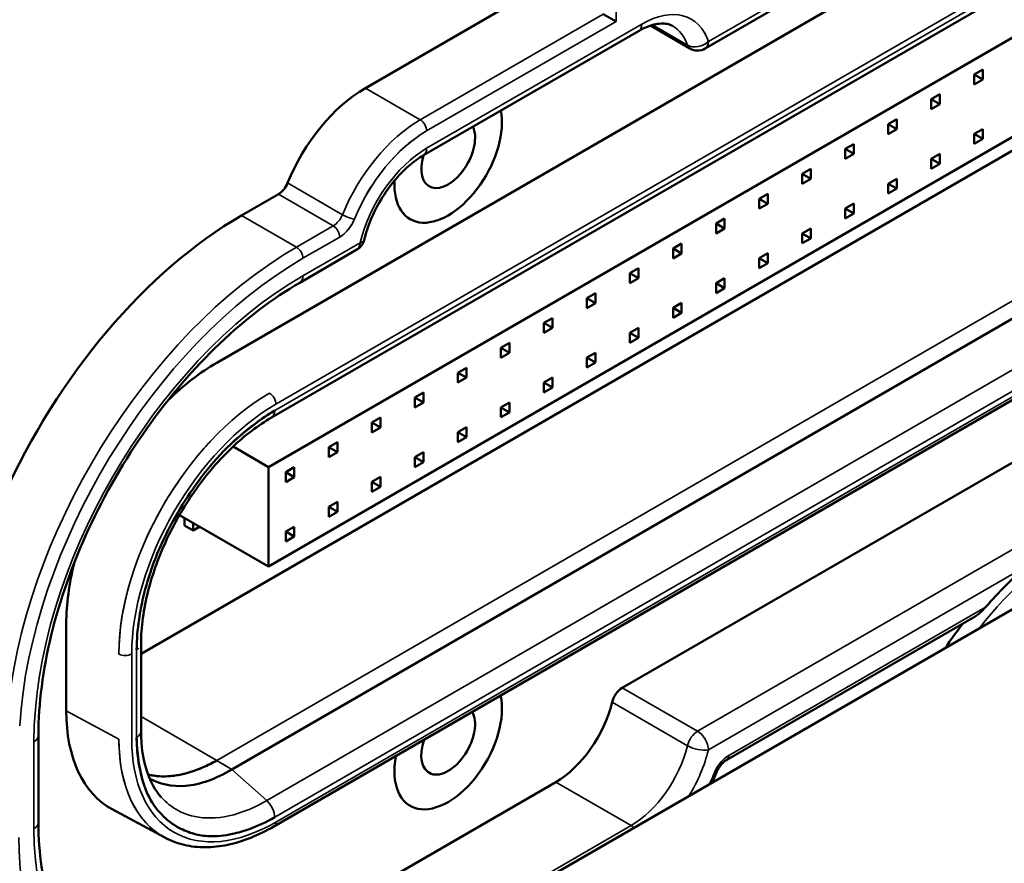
# Model space of a CAD drawing. Header units: millimetres. Extents: x 0 to 14369, y -869 to 2970.
# Tile 553 of 656: x 3769 to 3801, y 1344 to 1372. Entities that reach past the tile are written whole.
import ezdxf

# ---------------------------------------------------------------- set-up
doc = ezdxf.new("R2010")
doc.units = ezdxf.units.MM
doc.header["$LTSCALE"] = 10
doc.layers.add('Sichtbar (ISO)', color=7, linetype='Continuous', lineweight=50)
doc.layers.add('Sichtbar schmal (ISO)', color=7, linetype='Continuous', lineweight=35)

msp = doc.modelspace()

# ---------------------------------------------------------------- linework, layer by layer
at = {"layer": 'Sichtbar (ISO)'}
for p, q in [((3822.671, 1388.339), (3775.027, 1360.831)), ((3775.027, 1360.831), (3822.671, 1388.339)), ((3776.824, 1359.031), (3827.4, 1388.231)), ((3776.824, 1359.031), (3827.4, 1388.231)), ((3821.98, 1383.53), (3776.725, 1357.402)), ((3849.568, 1380.679), (3769.867, 1334.664)), ((3776.725, 1354.136), (3821.98, 1380.264)), ((3821.308, 1379.427), (3772.536, 1351.269)), ((3772.536, 1351.269), (3821.308, 1379.427)), ((3775.515, 1347.467), (3826.089, 1376.666)), ((3826.089, 1376.666), (3775.515, 1347.467)), ((3827.404, 1374.755), (3776.904, 1345.599)), ((3827.404, 1374.755), (3776.904, 1345.599)), ((3791.076, 1371.153), (3796.06, 1374.03)), ((3791.076, 1371.153), (3796.06, 1374.03)), ((3779.907, 1369.854), (3785.917, 1373.324)), ((3785.917, 1373.324), (3779.907, 1369.854)), ((3788.145, 1372.038), (3787.72, 1372.283)), ((3787.72, 1372.283), (3788.145, 1372.038)), ((3781.818, 1367.645), (3788.889, 1371.727)), ((3781.818, 1367.645), (3788.889, 1371.727)), ((3790.576, 1371.153), (3789.275, 1371.904)), ((3790.576, 1371.153), (3789.275, 1371.904)), ((3800.201, 1370.464), (3799.918, 1370.301)), ((3800.201, 1370.138), (3800.201, 1370.464)), ((3799.918, 1370.301), (3799.918, 1369.974)), ((3800.201, 1370.138), (3799.918, 1370.301)), ((3799.918, 1369.974), (3800.201, 1370.138)), ((3798.786, 1369.648), (3798.504, 1369.485)), ((3798.504, 1369.485), (3798.504, 1369.158)), ((3798.786, 1369.321), (3798.504, 1369.485)), ((3798.786, 1369.321), (3798.786, 1369.648)), ((3798.504, 1369.158), (3798.786, 1369.321)), ((3797.372, 1368.831), (3797.089, 1368.668)), ((3797.372, 1368.505), (3797.372, 1368.831)), ((3797.089, 1368.668), (3797.089, 1368.341)), ((3797.372, 1368.505), (3797.089, 1368.668)), ((3797.089, 1368.341), (3797.372, 1368.505)), ((3800.201, 1368.508), (3799.918, 1368.345)), ((3800.201, 1368.182), (3800.201, 1368.508)), ((3799.918, 1368.345), (3799.918, 1368.019)), ((3800.201, 1368.182), (3799.918, 1368.345)), ((3799.918, 1368.019), (3800.201, 1368.182)), ((3795.958, 1368.015), (3795.675, 1367.852)), ((3795.675, 1367.852), (3795.675, 1367.525)), ((3795.958, 1367.688), (3795.675, 1367.852)), ((3795.958, 1367.688), (3795.958, 1368.015)), ((3795.675, 1367.525), (3795.958, 1367.688)), ((3798.786, 1367.692), (3798.504, 1367.529)), ((3798.504, 1367.529), (3798.504, 1367.202)), ((3798.786, 1367.365), (3798.504, 1367.529)), ((3798.786, 1367.365), (3798.786, 1367.692)), ((3794.544, 1367.198), (3794.261, 1367.035)), ((3794.544, 1366.872), (3794.544, 1367.198)), ((3798.504, 1367.202), (3798.786, 1367.365)), ((3794.261, 1367.035), (3794.261, 1366.708)), ((3794.544, 1366.872), (3794.261, 1367.035)), ((3794.261, 1366.708), (3794.544, 1366.872)), ((3797.372, 1366.875), (3797.089, 1366.712)), ((3797.372, 1366.549), (3797.372, 1366.875)), ((3797.089, 1366.712), (3797.089, 1366.386)), ((3797.372, 1366.549), (3797.089, 1366.712)), ((3797.089, 1366.386), (3797.372, 1366.549)), ((3775.841, 1365.669), (3777.051, 1366.368)), ((3777.051, 1366.368), (3775.841, 1365.669)), ((3793.13, 1366.382), (3792.847, 1366.219)), ((3792.847, 1366.219), (3792.847, 1365.892)), ((3793.13, 1366.055), (3792.847, 1366.219)), ((3793.13, 1366.055), (3793.13, 1366.382)), ((3792.847, 1365.892), (3793.13, 1366.055)), ((3795.958, 1366.059), (3795.675, 1365.896)), ((3795.675, 1365.896), (3795.675, 1365.569)), ((3795.958, 1365.732), (3795.675, 1365.896)), ((3795.958, 1365.732), (3795.958, 1366.059)), ((3791.715, 1365.565), (3791.433, 1365.402)), ((3791.715, 1365.239), (3791.715, 1365.565)), ((3795.675, 1365.569), (3795.958, 1365.732)), ((3791.433, 1365.402), (3791.433, 1365.075)), ((3791.715, 1365.239), (3791.433, 1365.402)), ((3791.433, 1365.075), (3791.715, 1365.239)), ((3794.544, 1365.242), (3794.261, 1365.079)), ((3794.544, 1364.916), (3794.544, 1365.242)), ((3794.261, 1365.079), (3794.261, 1364.753)), ((3794.544, 1364.916), (3794.261, 1365.079)), ((3794.261, 1364.753), (3794.544, 1364.916)), ((3777.753, 1363.46), (3779.632, 1364.545)), ((3777.753, 1363.46), (3779.632, 1364.545)), ((3790.301, 1364.749), (3790.018, 1364.586)), ((3790.018, 1364.586), (3790.018, 1364.259)), ((3790.301, 1364.422), (3790.018, 1364.586)), ((3790.301, 1364.422), (3790.301, 1364.749)), ((3790.018, 1364.259), (3790.301, 1364.422)), ((3793.13, 1364.426), (3792.847, 1364.263)), ((3792.847, 1364.263), (3792.847, 1363.936)), ((3793.13, 1364.099), (3792.847, 1364.263)), ((3793.13, 1364.099), (3793.13, 1364.426)), ((3788.351, 1350.153), (3812.537, 1364.116)), ((3812.537, 1364.116), (3788.351, 1350.153)), ((3788.887, 1363.932), (3788.604, 1363.769)), ((3788.887, 1363.606), (3788.887, 1363.932)), ((3792.847, 1363.936), (3793.13, 1364.099)), ((3788.604, 1363.769), (3788.604, 1363.442)), ((3788.887, 1363.606), (3788.604, 1363.769)), ((3788.604, 1363.442), (3788.887, 1363.606)), ((3791.715, 1363.609), (3791.433, 1363.446)), ((3791.715, 1363.283), (3791.715, 1363.609)), ((3791.433, 1363.446), (3791.433, 1363.12)), ((3791.715, 1363.283), (3791.433, 1363.446)), ((3791.433, 1363.12), (3791.715, 1363.283)), ((3787.473, 1363.116), (3787.19, 1362.953)), ((3787.19, 1362.953), (3787.19, 1362.626)), ((3787.473, 1362.789), (3787.19, 1362.953)), ((3787.473, 1362.789), (3787.473, 1363.116)), ((3787.19, 1362.626), (3787.473, 1362.789)), ((3790.301, 1362.793), (3790.018, 1362.63)), ((3790.018, 1362.63), (3790.018, 1362.303)), ((3790.301, 1362.466), (3790.018, 1362.63)), ((3790.301, 1362.466), (3790.301, 1362.793)), ((3786.059, 1362.299), (3785.776, 1362.136)), ((3786.059, 1361.973), (3786.059, 1362.299)), ((3790.018, 1362.303), (3790.301, 1362.466)), ((3785.776, 1362.136), (3785.776, 1361.809)), ((3786.059, 1361.973), (3785.776, 1362.136)), ((3785.776, 1361.809), (3786.059, 1361.973)), ((3788.887, 1361.977), (3788.604, 1361.813)), ((3788.887, 1361.65), (3788.887, 1361.977)), ((3788.604, 1361.813), (3788.604, 1361.487)), ((3788.887, 1361.65), (3788.604, 1361.813)), ((3788.604, 1361.487), (3788.887, 1361.65)), ((3784.644, 1361.483), (3784.361, 1361.32)), ((3784.361, 1361.32), (3784.644, 1361.483)), ((3784.361, 1361.32), (3784.361, 1360.993)), ((3784.644, 1361.156), (3784.361, 1361.32)), ((3784.644, 1361.156), (3784.361, 1361.32)), ((3784.361, 1360.993), (3784.361, 1361.32)), ((3784.644, 1361.156), (3784.644, 1361.483)), ((3784.644, 1361.483), (3784.644, 1361.156)), ((3784.361, 1360.993), (3784.644, 1361.156)), ((3784.644, 1361.156), (3784.361, 1360.993)), ((3787.473, 1361.16), (3787.19, 1360.997)), ((3787.19, 1360.997), (3787.19, 1360.67)), ((3787.473, 1360.833), (3787.19, 1360.997)), ((3787.473, 1360.833), (3787.473, 1361.16)), ((3783.23, 1360.666), (3782.947, 1360.503)), ((3783.23, 1360.34), (3783.23, 1360.666)), ((3787.19, 1360.67), (3787.473, 1360.833)), ((3782.947, 1360.503), (3782.947, 1360.176)), ((3783.23, 1360.34), (3782.947, 1360.503)), ((3782.947, 1360.176), (3783.23, 1360.34)), ((3786.059, 1360.344), (3785.776, 1360.18)), ((3786.059, 1360.017), (3786.059, 1360.344)), ((3785.776, 1360.18), (3785.776, 1359.854)), ((3786.059, 1360.017), (3785.776, 1360.18)), ((3785.776, 1359.854), (3786.059, 1360.017)), ((3781.533, 1359.687), (3781.816, 1359.85)), ((3781.533, 1359.36), (3781.533, 1359.687)), ((3781.533, 1359.687), (3781.816, 1359.523)), ((3781.816, 1359.85), (3781.816, 1359.523)), ((3781.816, 1359.523), (3781.533, 1359.36)), ((3784.644, 1359.527), (3784.361, 1359.364)), ((3784.361, 1359.364), (3784.644, 1359.527)), ((3784.361, 1359.364), (3784.361, 1359.037)), ((3784.644, 1359.2), (3784.361, 1359.364)), ((3784.644, 1359.2), (3784.361, 1359.364)), ((3784.361, 1359.037), (3784.361, 1359.364)), ((3784.644, 1359.2), (3784.644, 1359.527)), ((3784.644, 1359.527), (3784.644, 1359.2)), ((3780.402, 1359.033), (3780.119, 1358.87)), ((3780.402, 1358.707), (3780.402, 1359.033)), ((3784.361, 1359.037), (3784.644, 1359.2)), ((3784.644, 1359.2), (3784.361, 1359.037)), ((3780.119, 1358.87), (3780.119, 1358.543)), ((3780.402, 1358.707), (3780.119, 1358.87)), ((3780.119, 1358.543), (3780.402, 1358.707)), ((3783.23, 1358.711), (3782.947, 1358.547)), ((3783.23, 1358.384), (3783.23, 1358.711)), ((3774.972, 1358.414), (3774.972, 1358.414)), ((3782.947, 1358.547), (3782.947, 1358.221)), ((3783.23, 1358.384), (3782.947, 1358.547)), ((3782.947, 1358.221), (3783.23, 1358.384)), ((3776.725, 1357.402), (3775.559, 1358.075)), ((3778.705, 1358.054), (3778.987, 1358.217)), ((3778.705, 1357.727), (3778.705, 1358.054)), ((3778.705, 1358.054), (3778.987, 1357.89)), ((3778.987, 1358.217), (3778.987, 1357.89)), ((3778.987, 1357.89), (3778.705, 1357.727)), ((3781.533, 1357.731), (3781.816, 1357.894)), ((3781.533, 1357.404), (3781.533, 1357.731)), ((3781.533, 1357.731), (3781.816, 1357.567)), ((3781.816, 1357.894), (3781.816, 1357.567)), ((3776.725, 1357.402), (3776.725, 1354.136)), ((3777.573, 1357.4), (3777.29, 1357.237)), ((3777.573, 1357.074), (3777.573, 1357.4)), ((3781.816, 1357.567), (3781.533, 1357.404)), ((3777.29, 1357.237), (3777.29, 1356.91)), ((3777.573, 1357.074), (3777.29, 1357.237)), ((3777.29, 1356.91), (3777.573, 1357.074)), ((3780.402, 1357.078), (3780.119, 1356.914)), ((3780.402, 1356.751), (3780.402, 1357.078)), ((3773.684, 1356.819), (3773.684, 1356.819)), ((3780.119, 1356.914), (3780.119, 1356.588)), ((3780.402, 1356.751), (3780.119, 1356.914)), ((3780.119, 1356.588), (3780.402, 1356.751)), ((3778.705, 1356.098), (3778.987, 1356.261)), ((3778.987, 1356.261), (3778.987, 1355.934)), ((3776.725, 1354.136), (3773.799, 1355.826)), ((3778.705, 1355.771), (3778.705, 1356.098)), ((3778.705, 1356.098), (3778.987, 1355.934)), ((3778.987, 1355.934), (3778.705, 1355.771)), ((3773.967, 1355.483), (3773.967, 1355.728)), ((3773.967, 1355.483), (3774.25, 1355.32)), ((3774.25, 1355.32), (3774.25, 1355.565)), ((3774.462, 1355.443), (3774.25, 1355.32)), ((3777.573, 1355.445), (3777.29, 1355.281)), ((3777.29, 1355.281), (3777.29, 1354.955)), ((3777.573, 1355.118), (3777.29, 1355.281)), ((3777.573, 1355.118), (3777.573, 1355.445)), ((3777.29, 1354.955), (3777.573, 1355.118)), ((3770.078, 1352.259), (3770.078, 1349.4)), ((3770.078, 1349.4), (3770.078, 1352.259)), ((3799.945, 1352.499), (3791.787, 1347.789)), ((3799.945, 1352.499), (3791.787, 1347.789)), ((3772.536, 1348.724), (3772.536, 1351.599)), ((3772.536, 1348.724), (3772.536, 1351.599)), ((3769.164, 1345.726), (3769.164, 1348.584)), ((3769.164, 1345.726), (3769.164, 1348.584)), ((3772.317, 1347.473), (3772.317, 1347.473)), ((3772.317, 1347.473), (3772.317, 1347.473)), ((3786.165, 1347.053), (3779.094, 1342.971)), ((3779.094, 1342.971), (3786.165, 1347.053)), ((3771.589, 1346.161), (3773.321, 1345.23)), ((3771.589, 1346.161), (3773.321, 1345.23)), ((3772.549, 1345.891), (3772.549, 1345.891)), ((3772.549, 1345.891), (3772.549, 1345.891))]:
    msp.add_line(p, q, dxfattribs=at)
for centre, start, end in [((3790.826, 1371.586), 240, 300), ((3790.826, 1371.586), 240, 300), ((3779.382, 1364.978), 300, 346.446), ((3779.382, 1364.978), 300, 346.446)]:
    msp.add_arc(centre, 0.5, start, end, dxfattribs=at)
for centre, major_axis, ratio, start_param, end_param in [((3779.907, 1366.384), (2.125, 3.681), 0.57735, 0.785398, 1.801933), ((3779.907, 1366.384), (-2.125, -3.681), 0.57735, 3.926991, 4.943525), ((3782.629, 1367.711), (-1.25, -2.165), 0.57735, 5.438153, 8.837837), ((3782.629, 1367.711), (-1.25, -2.165), 0.57735, 5.438153, 8.837837), ((3782.629, 1367.711), (-1.25, -2.165), 0.57735, 5.438153, 8.837837), ((3782.629, 1367.711), (-0.625, -1.083), 0.57735, 5.092466, 9.044702), ((3777.051, 1366.776), (0.25, 0.433), 0.57735, 3.926991, 4.943525), ((3777.051, 1366.776), (-0.25, -0.433), 0.57735, 0.785398, 1.801933), ((3775.841, 1354.647), (6.75, 11.691), 0.57735, 0.785398, 1.747552), ((3775.841, 1354.647), (-6.75, -11.691), 0.57735, 3.926991, 4.889145), ((3775.029, 1355.116), (3.5, 6.062), 0.577526, 0.78555, 1.11734), ((3775.029, 1355.116), (-3.5, -6.062), 0.577526, 3.927143, 4.258933), ((3775.029, 1355.116), (3.5, 6.062), 0.577526, 2.024175, 2.356042), ((3775.029, 1355.116), (-3.5, -6.062), 0.577526, 5.165767, 5.497635), ((3803.135, 1347.87), (4.5, 7.794), 0.57735, 1.021649, 1.249007), ((3803.135, 1347.87), (-4.5, -7.794), 0.57735, 4.163242, 4.3906), ((3802.923, 1347.992), (-4.5, -7.794), 0.57735, 4.486899, 4.597777), ((3788.351, 1349.744), (0.25, 0.433), 0.57735, 0.785398, 2.043428), ((3788.351, 1349.744), (-0.25, -0.433), 0.57735, 3.926991, 5.18502), ((3782.629, 1348.441), (-1.25, -2.165), 0.57735, 5.26872, 8.868447), ((3782.629, 1348.441), (-1.25, -2.165), 0.57735, 5.26872, 8.868447), ((3782.629, 1348.441), (-1.25, -2.165), 0.57735, 5.26872, 8.868447), ((3786.165, 1349.299), (1.375, 2.382), 0.57735, 3.926991, 5.18502), ((3786.165, 1349.299), (-1.375, -2.382), 0.57735, 0.785398, 2.043428), ((3775.029, 1352.26), (3.501, 6.064), 0.577174, 2.356347, 3.159041), ((3775.029, 1352.26), (3.501, 6.064), 0.577174, 2.356347, 3.159041), ((3782.629, 1348.441), (-0.625, -1.083), 0.57735, 5.026382, 9.110785), ((3775.029, 1352.26), (3.501, 6.064), 0.577174, 3.404714, 3.404724), ((3775.029, 1352.26), (3.501, 6.064), 0.577174, 3.404714, 3.404724), ((3775.029, 1352.26), (3.501, 6.064), 0.577174, 3.514319, 3.514425), ((3775.029, 1352.26), (3.501, 6.064), 0.577174, 3.514319, 3.514425), ((3775.029, 1352.26), (3.501, 6.064), 0.577174, 3.699401, 3.699628), ((3775.029, 1352.26), (3.501, 6.064), 0.577174, 3.699402, 3.699629), ((3777.644, 1350.748), (-6.75, -11.691), 0.57735, 5.497787, 6.283185)]:
    msp.add_ellipse(centre, major_axis=major_axis, ratio=ratio, start_param=start_param, end_param=end_param, dxfattribs=at)
for points, knots in [([(3790.014, 1371.888), (3789.969, 1371.915), (3789.919, 1371.935), (3789.808, 1371.964), (3789.746, 1371.973), (3789.608, 1371.974), (3789.532, 1371.967), (3789.366, 1371.934), (3789.276, 1371.907), (3789.089, 1371.833), (3788.99, 1371.786), (3788.889, 1371.727)], [0.7853982, 0.7853982, 0.7853982, 0.7853982, 0.9424778, 0.9424778, 1.0995574, 1.0995574, 1.2566371, 1.2566371, 1.4137167, 1.4137167, 1.5707963, 1.5707963, 1.5707963, 1.5707963]), ([(3790.014, 1371.888), (3789.969, 1371.915), (3789.919, 1371.935), (3789.808, 1371.964), (3789.746, 1371.973), (3789.608, 1371.974), (3789.532, 1371.967), (3789.366, 1371.934), (3789.276, 1371.907), (3789.089, 1371.833), (3788.99, 1371.786), (3788.889, 1371.727)], [0.7853982, 0.7853982, 0.7853982, 0.7853982, 0.9424778, 0.9424778, 1.0995574, 1.0995574, 1.2566371, 1.2566371, 1.4137167, 1.4137167, 1.5707963, 1.5707963, 1.5707963, 1.5707963]), ([(3781.818, 1367.645), (3781.657, 1367.552), (3781.49, 1367.432), (3781.161, 1367.144), (3780.999, 1366.976), (3780.693, 1366.606), (3780.55, 1366.403), (3780.294, 1365.978), (3780.182, 1365.755), (3779.995, 1365.306), (3779.921, 1365.08), (3779.868, 1364.861)], [1.570796, 1.570796, 1.570796, 1.570796, 1.822402, 1.822402, 2.074008, 2.074008, 2.325614, 2.325614, 2.57722, 2.57722, 2.828826, 2.828826, 2.828826, 2.828826]), ([(3781.818, 1367.645), (3781.657, 1367.552), (3781.49, 1367.432), (3781.161, 1367.144), (3780.999, 1366.976), (3780.693, 1366.606), (3780.55, 1366.403), (3780.294, 1365.978), (3780.182, 1365.755), (3779.995, 1365.306), (3779.921, 1365.08), (3779.868, 1364.861)], [1.570796, 1.570796, 1.570796, 1.570796, 1.822402, 1.822402, 2.074008, 2.074008, 2.325614, 2.325614, 2.57722, 2.57722, 2.828826, 2.828826, 2.828826, 2.828826]), ([(3777.753, 1363.46), (3776.87, 1362.951), (3775.978, 1362.275), (3774.271, 1360.652), (3773.457, 1359.704), (3771.994, 1357.636), (3771.345, 1356.515), (3770.281, 1354.213), (3769.865, 1353.034), (3769.307, 1350.739), (3769.165, 1349.624), (3769.164, 1348.595), (3769.164, 1348.589), (3769.164, 1348.584)], [1.570796, 1.570796, 1.570796, 1.570796, 1.883729, 1.883729, 2.197675, 2.197675, 2.511834, 2.511834, 2.825993, 2.825993, 3.13995, 3.13995, 3.141593, 3.141593, 3.141593, 3.141593]), ([(3777.753, 1363.46), (3776.87, 1362.951), (3775.978, 1362.275), (3774.271, 1360.652), (3773.457, 1359.704), (3771.994, 1357.636), (3771.345, 1356.515), (3770.281, 1354.213), (3769.865, 1353.034), (3769.307, 1350.739), (3769.165, 1349.624), (3769.164, 1348.595), (3769.164, 1348.589), (3769.164, 1348.584)], [1.570796, 1.570796, 1.570796, 1.570796, 1.883729, 1.883729, 2.197675, 2.197675, 2.511834, 2.511834, 2.825993, 2.825993, 3.13995, 3.13995, 3.141593, 3.141593, 3.141593, 3.141593]), ([(3772.39, 1351.399), (3772.392, 1351.73), (3772.42, 1352.067), (3772.47, 1352.407), (3772.506, 1352.647), (3772.552, 1352.888), (3772.609, 1353.131), (3772.69, 1353.479), (3772.793, 1353.829), (3772.925, 1354.189), (3773.015, 1354.436), (3773.119, 1354.687), (3773.239, 1354.944), (3773.365, 1355.215), (3773.509, 1355.493), (3773.663, 1355.766), (3773.87, 1356.131), (3774.097, 1356.485), (3774.321, 1356.803), (3774.38, 1356.887), (3774.44, 1356.968), (3774.499, 1357.047), (3774.779, 1357.418), (3775.06, 1357.737), (3775.358, 1358.032), (3775.415, 1358.088), (3775.473, 1358.144), (3775.531, 1358.198), (3775.77, 1358.421), (3776.022, 1358.632), (3776.283, 1358.827), (3776.492, 1358.982), (3776.707, 1359.127), (3776.928, 1359.259)], [0, 0, 0, 0, 0.117399, 0.117399, 0.117399, 0.2, 0.2, 0.2, 0.318725, 0.318725, 0.318725, 0.4, 0.4, 0.4, 0.485584, 0.485584, 0.485584, 0.6, 0.6, 0.6, 0.63034, 0.63034, 0.63034, 0.772714, 0.772714, 0.772714, 0.8, 0.8, 0.8, 0.91123, 0.91123, 0.91123, 1, 1, 1, 1]), ([(3776.824, 1359.031), (3776.393, 1358.781), (3775.949, 1358.446), (3775.115, 1357.655), (3774.714, 1357.191), (3773.993, 1356.185), (3773.666, 1355.63), (3773.133, 1354.501), (3772.919, 1353.915), (3772.617, 1352.741), (3772.536, 1352.14), (3772.536, 1351.603)], [0, 0, 0, 0, 0.1885268, 0.1885268, 0.3749486, 0.3749486, 0.5635135, 0.5635135, 0.7521254, 0.7521254, 0.9554023, 0.9554023, 0.9554023, 0.9554023]), ([(3776.824, 1359.031), (3776.393, 1358.781), (3775.949, 1358.446), (3775.115, 1357.655), (3774.714, 1357.191), (3773.993, 1356.185), (3773.666, 1355.63), (3773.133, 1354.501), (3772.919, 1353.915), (3772.617, 1352.741), (3772.536, 1352.14), (3772.536, 1351.603)], [0, 0, 0, 0, 0.1885268, 0.1885268, 0.3749486, 0.3749486, 0.5635135, 0.5635135, 0.7521254, 0.7521254, 0.9554009, 0.9554009, 0.9554009, 0.9554009]), ([(3799.945, 1352.499), (3800.001, 1352.531), (3800.055, 1352.571), (3800.174, 1352.673), (3800.236, 1352.738), (3800.289, 1352.799)], [0.02844886, 0.02844886, 0.02844886, 0.02844886, 0.04731672, 0.04731672, 0.07246467, 0.07246467, 0.07246467, 0.07246467]), ([(3800.289, 1352.799), (3800.236, 1352.738), (3800.174, 1352.673), (3800.055, 1352.571), (3800.001, 1352.531), (3799.945, 1352.499)], [0.23210422, 0.23210422, 0.23210422, 0.23210422, 0.25725217, 0.25725217, 0.27612003, 0.27612003, 0.27612003, 0.27612003]), ([(3772.536, 1348.724), (3772.536, 1348.224), (3772.606, 1347.765), (3772.846, 1347.056), (3773.003, 1346.781), (3773.19, 1346.569)], [0, 0, 0, 0, 0.189637, 0.189637, 0.3566248, 0.3566248, 0.3566248, 0.3566248]), ([(3772.536, 1348.724), (3772.536, 1348.224), (3772.606, 1347.765), (3772.846, 1347.056), (3773.003, 1346.781), (3773.19, 1346.569)], [0, 0, 0, 0, 0.189637, 0.189637, 0.3566321, 0.3566321, 0.3566321, 0.3566321]), ([(3776.928, 1345.9), (3776.643, 1345.738), (3776.365, 1345.61), (3776.095, 1345.512), (3775.905, 1345.444), (3775.72, 1345.39), (3775.538, 1345.35), (3775.277, 1345.294), (3775.025, 1345.268), (3774.779, 1345.278), (3774.611, 1345.284), (3774.445, 1345.308), (3774.283, 1345.353), (3774.111, 1345.401), (3773.942, 1345.468), (3773.783, 1345.555), (3773.57, 1345.67), (3773.377, 1345.821), (3773.214, 1345.985), (3773.171, 1346.029), (3773.13, 1346.074), (3773.091, 1346.121), (3772.91, 1346.339), (3772.774, 1346.585), (3772.668, 1346.868), (3772.648, 1346.922), (3772.628, 1346.978), (3772.61, 1347.035), (3772.537, 1347.268), (3772.48, 1347.526), (3772.442, 1347.806), (3772.412, 1348.03), (3772.394, 1348.268), (3772.39, 1348.52)], [0, 0, 0, 0, 0.1174, 0.1174, 0.1174, 0.2, 0.2, 0.2, 0.318725, 0.318725, 0.318725, 0.4, 0.4, 0.4, 0.485584, 0.485584, 0.485584, 0.6, 0.6, 0.6, 0.63034, 0.63034, 0.63034, 0.772715, 0.772715, 0.772715, 0.8, 0.8, 0.8, 0.91123, 0.91123, 0.91123, 1, 1, 1, 1]), ([(3775.027, 1347.767), (3774.878, 1347.682), (3774.727, 1347.606), (3774.286, 1347.412), (3773.995, 1347.324), (3773.438, 1347.233), (3773.171, 1347.23), (3772.871, 1347.279), (3772.817, 1347.29), (3772.764, 1347.303)], [2.0089081, 2.0089081, 2.0089081, 2.0089081, 2.0704439, 2.0704439, 2.1893622, 2.1893622, 2.3082806, 2.3082806, 2.3347926, 2.3347926, 2.3347926, 2.3347926]), ([(3772.764, 1347.303), (3772.826, 1347.287), (3772.89, 1347.275), (3773.202, 1347.229), (3773.471, 1347.235), (3774.03, 1347.333), (3774.321, 1347.425), (3774.751, 1347.618), (3774.89, 1347.689), (3775.027, 1347.767)], [2.0000291, 2.0000291, 2.0000291, 2.0000291, 2.0313268, 2.0313268, 2.1503437, 2.1503437, 2.2693606, 2.2693606, 2.3258506, 2.3258506, 2.3258506, 2.3258506]), ([(3791.787, 1347.789), (3791.764, 1347.776), (3791.738, 1347.758), (3791.686, 1347.716), (3791.659, 1347.69), (3791.606, 1347.634), (3791.58, 1347.602), (3791.532, 1347.535), (3791.509, 1347.499), (3791.467, 1347.424), (3791.449, 1347.386), (3791.433, 1347.348)], [1.570796, 1.570796, 1.570796, 1.570796, 1.774103, 1.774103, 1.97741, 1.97741, 2.180717, 2.180717, 2.384024, 2.384024, 2.587331, 2.587331, 2.587331, 2.587331]), ([(3791.787, 1347.789), (3791.764, 1347.776), (3791.738, 1347.758), (3791.686, 1347.716), (3791.659, 1347.69), (3791.606, 1347.634), (3791.58, 1347.602), (3791.532, 1347.535), (3791.509, 1347.499), (3791.467, 1347.424), (3791.449, 1347.386), (3791.433, 1347.348)], [1.570796, 1.570796, 1.570796, 1.570796, 1.774103, 1.774103, 1.97741, 1.97741, 2.180717, 2.180717, 2.384024, 2.384024, 2.587331, 2.587331, 2.587331, 2.587331]), ([(3772.82, 1347.163), (3773.137, 1346.994), (3773.538, 1346.895), (3774.241, 1346.951), (3774.49, 1347.007), (3774.997, 1347.189), (3775.253, 1347.314), (3775.515, 1347.467)], [-0.4347107, -0.4347107, -0.4347107, -0.4347107, -0.2236853, -0.2236853, -0.1117567, -0.1117567, -0.0000049, -0.0000049, -0.0000049, -0.0000049]), ([(3775.515, 1347.467), (3775.253, 1347.314), (3774.997, 1347.189), (3774.489, 1347.007), (3774.24, 1346.95), (3773.538, 1346.895), (3773.136, 1346.994), (3772.82, 1347.163)], [0.0000228, 0.0000228, 0.0000228, 0.0000228, 0.1119262, 0.1119262, 0.2240133, 0.2240133, 0.4347753, 0.4347753, 0.4347753, 0.4347753]), ([(3771.503, 1340.437), (3771.215, 1340.603), (3770.949, 1340.809), (3770.466, 1341.298), (3770.248, 1341.582), (3769.867, 1342.226), (3769.703, 1342.586), (3769.438, 1343.377), (3769.336, 1343.807), (3769.199, 1344.726), (3769.164, 1345.215), (3769.164, 1345.726)], [2.3561945, 2.3561945, 2.3561945, 2.3561945, 2.5132741, 2.5132741, 2.6703538, 2.6703538, 2.8274334, 2.8274334, 2.984513, 2.984513, 3.1415927, 3.1415927, 3.1415927, 3.1415927]), ([(3771.503, 1340.437), (3771.215, 1340.603), (3770.949, 1340.809), (3770.466, 1341.298), (3770.248, 1341.582), (3769.867, 1342.226), (3769.703, 1342.586), (3769.438, 1343.377), (3769.336, 1343.807), (3769.199, 1344.726), (3769.164, 1345.215), (3769.164, 1345.726)], [2.3561945, 2.3561945, 2.3561945, 2.3561945, 2.5132741, 2.5132741, 2.6703538, 2.6703538, 2.8274334, 2.8274334, 2.984513, 2.984513, 3.1415927, 3.1415927, 3.1415927, 3.1415927]), ([(3773.321, 1345.23), (3773.519, 1345.124), (3773.731, 1345.044), (3774.177, 1344.938), (3774.41, 1344.912), (3774.888, 1344.914), (3775.134, 1344.942), (3775.633, 1345.047), (3775.886, 1345.125), (3776.394, 1345.328), (3776.65, 1345.453), (3776.904, 1345.599)], [2.3736494, 2.3736494, 2.3736494, 2.3736494, 2.5272569, 2.5272569, 2.6808643, 2.6808643, 2.8344718, 2.8344718, 2.9880792, 2.9880792, 3.1416867, 3.1416867, 3.1416867, 3.1416867]), ([(3773.321, 1345.23), (3773.519, 1345.124), (3773.731, 1345.044), (3774.177, 1344.938), (3774.41, 1344.912), (3774.888, 1344.914), (3775.134, 1344.942), (3775.633, 1345.047), (3775.886, 1345.125), (3776.394, 1345.328), (3776.65, 1345.453), (3776.904, 1345.599)], [2.3736503, 2.3736503, 2.3736503, 2.3736503, 2.5272576, 2.5272576, 2.6808649, 2.6808649, 2.8344721, 2.8344721, 2.9880794, 2.9880794, 3.1416867, 3.1416867, 3.1416867, 3.1416867])]:
    msp.add_open_spline(points, degree=3, knots=knots, dxfattribs=at)
for points in [[(3776.928, 1359.259), (3776.382, 1358.919), (3775.881, 1358.533), (3775.444, 1358.116)], [(3772.39, 1348.52), (3772.411, 1347.902), (3772.495, 1347.373), (3772.638, 1346.95)], [(3791.297, 1347.036), (3791.345, 1347.139), (3791.391, 1347.243), (3791.433, 1347.348)], [(3791.297, 1347.036), (3791.345, 1347.139), (3791.391, 1347.243), (3791.433, 1347.348)], [(3773.19, 1346.569), (3773.194, 1346.565), (3773.198, 1346.561), (3773.202, 1346.557)], [(3773.202, 1346.557), (3773.198, 1346.561), (3773.194, 1346.565), (3773.19, 1346.569)]]:
    msp.add_open_spline(points, degree=3, dxfattribs=at)
at = {"layer": 'Sichtbar schmal (ISO)'}
for p, q in [((3827.466, 1388.623), (3776.966, 1359.467)), ((3827.504, 1388.459), (3776.928, 1359.259)), ((3776.928, 1359.259), (3827.503, 1388.459)), ((3788.145, 1372.038), (3788.145, 1387.076)), ((3788.145, 1387.076), (3788.145, 1372.038)), ((3775.027, 1347.767), (3825.586, 1376.958)), ((3825.586, 1376.958), (3775.027, 1347.767)), ((3827.242, 1375.646), (3776.666, 1346.446)), ((3776.666, 1346.446), (3827.242, 1375.646)), ((3776.928, 1345.9), (3827.504, 1375.1)), ((3827.505, 1375.1), (3776.928, 1345.9)), ((3776.966, 1345.737), (3827.466, 1374.893)), ((3827.466, 1374.893), (3796.643, 1357.097)), ((3796.206, 1374.283), (3791.18, 1371.382)), ((3791.18, 1371.382), (3796.206, 1374.283)), ((3787.72, 1372.283), (3781.71, 1368.813)), ((3781.71, 1368.813), (3787.72, 1372.283)), ((3781.922, 1368.445), (3788.145, 1372.038)), ((3788.145, 1372.038), (3781.922, 1368.445)), ((3788.993, 1371.956), (3781.922, 1367.874)), ((3781.922, 1367.874), (3788.993, 1371.956)), ((3789.347, 1371.926), (3790.49, 1371.266)), ((3790.49, 1371.266), (3789.347, 1371.926)), ((3781.71, 1368.813), (3779.907, 1369.854)), ((3779.907, 1369.854), (3781.71, 1368.813)), ((3779.155, 1365.694), (3777.351, 1366.735)), ((3777.351, 1366.735), (3779.155, 1365.694)), ((3777.051, 1366.368), (3778.854, 1365.327)), ((3778.854, 1365.327), (3777.051, 1366.368)), ((3777.644, 1364.628), (3775.841, 1365.669)), ((3775.841, 1365.669), (3777.644, 1364.628)), ((3778.854, 1365.327), (3777.644, 1364.628)), ((3777.644, 1364.628), (3778.854, 1365.327)), ((3777.856, 1364.261), (3779.066, 1364.959)), ((3779.066, 1364.959), (3777.856, 1364.261)), ((3779.735, 1364.774), (3777.856, 1363.689)), ((3777.856, 1363.689), (3779.735, 1364.774)), ((3815.012, 1362.687), (3790.826, 1348.724)), ((3790.826, 1348.724), (3815.012, 1362.687)), ((3776.758, 1359.832), (3776.758, 1359.832)), ((3776.758, 1359.832), (3776.758, 1359.832)), ((3776.758, 1359.832), (3776.758, 1359.832)), ((3776.758, 1359.832), (3776.758, 1359.832)), ((3791.18, 1348.111), (3801.646, 1354.154)), ((3801.646, 1354.154), (3791.18, 1348.111)), ((3800.289, 1352.799), (3791.849, 1347.926)), ((3791.849, 1347.926), (3800.289, 1352.799)), ((3771.809, 1351.26), (3771.809, 1351.26)), ((3771.809, 1351.26), (3771.809, 1351.26)), ((3771.809, 1351.26), (3771.809, 1351.26)), ((3771.809, 1351.26), (3771.809, 1351.26)), ((3772.229, 1351.262), (3772.229, 1348.471)), ((3772.39, 1351.399), (3772.39, 1348.52)), ((3772.39, 1348.52), (3772.39, 1351.399)), ((3790.826, 1348.724), (3788.351, 1350.153)), ((3788.351, 1350.153), (3790.826, 1348.724)), ((3788.015, 1349.676), (3790.49, 1348.247)), ((3790.49, 1348.247), (3788.015, 1349.676)), ((3771.809, 1348.469), (3770.078, 1349.4)), ((3770.078, 1349.4), (3771.809, 1348.469)), ((3775.027, 1347.767), (3772.536, 1349.206)), ((3772.536, 1349.206), (3775.027, 1347.767)), ((3769.017, 1348.38), (3769.017, 1345.522)), ((3769.017, 1345.522), (3769.017, 1348.38)), ((3775.166, 1347.681), (3775.027, 1347.767)), ((3775.027, 1347.767), (3775.166, 1347.681)), ((3775.515, 1347.467), (3775.166, 1347.681)), ((3776.666, 1346.446), (3775.515, 1347.467)), ((3775.515, 1347.467), (3776.666, 1346.446)), ((3786.165, 1347.053), (3788.639, 1345.624)), ((3788.639, 1345.624), (3786.165, 1347.053)), ((3776.966, 1345.737), (3776.966, 1345.737)), ((3788.639, 1345.624), (3781.568, 1341.542)), ((3781.568, 1341.542), (3788.639, 1345.624))]:
    msp.add_line(p, q, dxfattribs=at)
for centre, major_axis, ratio, start_param, end_param in [((3788.993, 1369.303), (1.625, 2.815), 0.57735, 5.810554, 7.068583), ((3788.993, 1369.303), (1.625, 2.815), 0.57735, 5.810554, 7.068583), ((3788.639, 1372.16), (0.25, -0.433), 0.57735, 0, 0.785398), ((3788.639, 1372.16), (0.25, -0.433), 0.57735, 0, 0.785398), ((3788.639, 1369.507), (1.375, 2.382), 0.57735, 5.810554, 6.283185), ((3788.639, 1369.507), (1.375, 2.382), 0.57735, 5.810554, 6.283185), ((3790.826, 1371.586), (0.474, 0.158), 0.726987, 3.713592, 5.284389), ((3790.826, 1371.586), (-0.474, -0.158), 0.726987, 0.572, 2.142796), ((3790.826, 1371.586), (0.25, -0.433), 0.57735, 0, 0.785398), ((3790.826, 1371.586), (0.25, -0.433), 0.57735, 0, 0.785398), ((3790.826, 1371.586), (-0.25, -0.433), 0.57735, 5.810554, 6.283185), ((3790.826, 1371.586), (-0.25, -0.433), 0.57735, 5.810554, 6.283185), ((3781.71, 1365.343), (-2.125, -3.681), 0.57735, 3.926991, 4.943525), ((3781.71, 1365.343), (2.125, 3.681), 0.57735, 0.785398, 1.801933), ((3781.71, 1368.568), (-0.15, 0.26), 0.57735, 3.926991, 5.497787), ((3781.71, 1368.568), (0.15, -0.26), 0.57735, 0.785398, 2.356194), ((3781.922, 1365.22), (1.975, 3.421), 0.57735, 0.785398, 1.801933), ((3781.922, 1365.22), (1.625, 2.815), 0.57735, 0.785398, 2.043428), ((3781.922, 1365.22), (-1.625, -2.815), 0.57735, 3.926991, 5.18502), ((3781.568, 1368.078), (0.25, -0.433), 0.57735, 0, 0.785398), ((3781.568, 1368.078), (0.25, -0.433), 0.57735, 0, 0.785398), ((3778.854, 1365.735), (-0.25, -0.433), 0.57735, 0.785398, 1.801933), ((3778.854, 1365.735), (0.25, 0.433), 0.57735, 3.926991, 4.943525), ((3779.335, 1365.669), (-0.278, 0.114), 0.187046, 0.942555, 2.513347), ((3779.335, 1365.669), (0.278, -0.114), 0.187046, 4.084148, 5.654942), ((3778.854, 1365.082), (0.15, -0.26), 0.57735, 0.785398, 2.356194), ((3778.854, 1365.082), (-0.15, 0.26), 0.57735, 3.926991, 5.497787), ((3779.382, 1364.978), (0.486, -0.117), 0.371694, 5.61201, 6.283185), ((3779.382, 1364.978), (0.486, -0.117), 0.371694, 5.61201, 6.283185), ((3777.644, 1353.606), (-6.75, -11.691), 0.57735, 3.926991, 5.40488), ((3777.644, 1353.606), (6.75, 11.691), 0.57735, 0.785398, 2.263288), ((3777.644, 1364.383), (-0.15, 0.26), 0.57735, 3.926991, 5.497787), ((3777.644, 1364.383), (0.15, -0.26), 0.57735, 0.785398, 2.356194), ((3779.382, 1364.978), (0.25, -0.433), 0.57735, 0, 0.785398), ((3779.382, 1364.978), (0.25, -0.433), 0.57735, 0, 0.785398), ((3777.856, 1353.483), (-6.6, -11.432), 0.57735, 3.926991, 5.423884), ((3777.856, 1353.483), (6.6, 11.432), 0.57735, 0.785398, 2.282292), ((3777.856, 1353.483), (6.25, 10.825), 0.57735, 0.785398, 2.356194), ((3777.856, 1353.483), (-6.25, -10.825), 0.57735, 3.926991, 5.497787), ((3777.503, 1363.893), (0.25, -0.433), 0.57735, 0, 0.785398), ((3777.503, 1363.893), (0.25, -0.433), 0.57735, 0, 0.785398), ((3776.755, 1354.119), (3.5, 6.062), 0.576615, 0.785549, 2.356042), ((3776.754, 1359.589), (-0.15, 0.26), 0.577417, 3.927377, 5.480388), ((3776.754, 1359.589), (0.15, -0.26), 0.577417, 0.785784, 2.338787), ((3776.965, 1353.998), (-3.349, -5.801), 0.577313, 3.926902, 5.497891), ((3776.965, 1353.998), (3.349, 5.801), 0.577313, 0.785315, 2.356291), ((3776.574, 1359.464), (0.25, -0.433), 0.57735, 0.000549, 0.785601), ((3776.574, 1359.464), (0.25, -0.433), 0.57735, 0.000549, 0.785601), ((3776.753, 1354.12), (3.499, 6.061), 0.576455, 1.430146, 2.356273), ((3803.383, 1347.727), (4.5, 7.794), 0.57735, 0.241225, 1.329572), ((3803.383, 1347.727), (4.5, 7.794), 0.57735, 0.241225, 1.329572), ((3772.017, 1351.385), (0.3, 0), 0.577425, 3.944544, 5.4972), ((3772.017, 1351.385), (-0.3, 0), 0.577425, 0.802947, 2.355608), ((3772.036, 1351.603), (0.5, 0), 0.57735, 5.497632, 5.720732), ((3772.036, 1351.603), (-0.5, 0), 0.577193, 2.356158, 2.356194), ((3772.036, 1348.724), (0.5, 0), 0.57735, 5.497613, 6.283185), ((3772.036, 1348.724), (0.5, 0), 0.57735, 5.497623, 6.283185), ((3790.826, 1348.316), (-0.25, -0.433), 0.57735, 3.926991, 5.18502), ((3790.826, 1348.316), (0.25, 0.433), 0.57735, 0.785398, 2.043428), ((3790.826, 1348.316), (-0.25, 0.433), 0.57735, 3.926991, 5.497787), ((3790.826, 1348.316), (0.25, -0.433), 0.57735, 0.785398, 2.356194), ((3768.664, 1348.584), (0.5, 0), 0.57735, 5.497787, 6.283185), ((3768.664, 1348.584), (0.5, 0), 0.57735, 5.497787, 6.283185), ((3776.753, 1351.328), (-3.491, -6.065), 0.577351, 5.496959, 6.299866), ((3776.965, 1351.206), (-3.349, -5.801), 0.577347, 5.497663, 7.068656), ((3776.965, 1351.206), (-3.349, -5.801), 0.577347, 5.497669, 7.068645), ((3788.639, 1347.87), (-1.375, -2.382), 0.57735, 0.785398, 2.043428), ((3788.639, 1347.87), (1.375, 2.382), 0.57735, 3.926991, 5.18502), ((3790.826, 1348.316), (0.486, -0.117), 0.371694, 4.041214, 5.61201), ((3790.826, 1348.316), (-0.486, 0.117), 0.371694, 0.899621, 2.470417), ((3788.993, 1347.666), (-1.625, -2.815), 0.57735, 1.525408, 2.043428), ((3788.993, 1347.666), (1.625, 2.815), 0.57735, 4.667001, 5.18502), ((3791.637, 1348.049), (0.15, -0.26), 0.57735, 0, 0.785398), ((3791.637, 1348.049), (0.15, -0.26), 0.57735, 0, 0.785398), ((3788.993, 1347.666), (-1.975, -3.421), 0.57735, 1.703165, 1.801933), ((3791.156, 1347.462), (0.278, -0.114), 0.187046, 5.654948, 6.283185), ((3791.156, 1347.462), (0.278, -0.114), 0.187046, 5.654946, 6.283185), ((3768.664, 1345.726), (0.5, 0), 0.57735, 5.497787, 6.283185), ((3768.664, 1345.726), (0.5, 0), 0.57735, 5.497787, 6.283185), ((3777.856, 1350.625), (-6.25, -10.825), 0.57735, 5.497787, 7.068583), ((3777.856, 1350.625), (-6.25, -10.825), 0.57735, 5.497787, 7.068583), ((3776.753, 1351.328), (-3.491, -6.065), 0.577351, 6.141483, 6.299866), ((3776.754, 1345.859), (0.15, -0.26), 0.577316, 0, 0.785082), ((3776.754, 1345.859), (0.15, -0.26), 0.577316, 0, 0.784776), ((3788.639, 1345.216), (0.25, -0.433), 0.57735, 2.088602, 2.356194), ((3788.639, 1345.216), (-0.25, 0.433), 0.57735, 5.230194, 5.497787), ((3777.644, 1350.748), (-6.75, -11.691), 0.57735, 5.497787, 6.283185), ((3777.856, 1350.625), (-6.6, -11.432), 0.57735, 5.497787, 6.764685), ((3777.856, 1350.625), (-6.6, -11.432), 0.57735, 5.497787, 6.764685)]:
    msp.add_ellipse(centre, major_axis=major_axis, ratio=ratio, start_param=start_param, end_param=end_param, dxfattribs=at)
for points, knots in [([(3781.922, 1368.445), (3781.595, 1368.257), (3781.288, 1368.018), (3780.994, 1367.726), (3780.699, 1367.434), (3780.416, 1367.089), (3780.171, 1366.721), (3779.926, 1366.354), (3779.718, 1365.965), (3779.548, 1365.549)], [0, 0, 0, 0, 0.333333, 0.333333, 0.333333, 0.666667, 0.666667, 0.666667, 1, 1, 1, 1]), ([(3779.548, 1365.549), (3779.514, 1365.467), (3779.478, 1365.395), (3779.43, 1365.322), (3779.381, 1365.248), (3779.321, 1365.173), (3779.26, 1365.11), (3779.198, 1365.048), (3779.134, 1364.999), (3779.066, 1364.959)], [0.0025108, 0.0025108, 0.0025108, 0.0025108, 0.3333333, 0.3333333, 0.3333333, 0.6666667, 0.6666667, 0.6666667, 1, 1, 1, 1]), ([(3779.066, 1364.959), (3779.131, 1364.997), (3779.192, 1365.044), (3779.253, 1365.104), (3779.314, 1365.165), (3779.374, 1365.239), (3779.424, 1365.314), (3779.474, 1365.388), (3779.513, 1365.464), (3779.547, 1365.547)], [0, 0, 0, 0, 0.3333333, 0.3333333, 0.3333333, 0.6666667, 0.6666667, 0.6666667, 0.9983523, 0.9983523, 0.9983523, 0.9983523]), ([(3775.444, 1358.116), (3775.006, 1357.698), (3774.255, 1356.8), (3773.203, 1355.01), (3772.585, 1353.298), (3772.417, 1352.104), (3772.394, 1351.518)], [0.2, 0.2, 0.2, 0.2, 0.4, 0.6, 0.8, 0.9873674, 0.9873674, 0.9873674, 0.9873674]), ([(3774.846, 1358.283), (3774.796, 1358.23), (3774.701, 1358.127), (3774.608, 1358.022), (3774.565, 1357.972)], [0.61539165, 0.61539165, 0.61539165, 0.61539165, 0.66666667, 0.71239016, 0.71239016, 0.71239016, 0.71239016]), ([(3771.809, 1348.469), (3771.809, 1348.06), (3771.859, 1347.551), (3771.974, 1347.096), (3772.005, 1346.99)], [0.0000057, 0.0000057, 0.0000057, 0.0000057, 0.3333333, 0.437987, 0.437987, 0.437987, 0.437987]), ([(3791.367, 1347.337), (3791.401, 1347.419), (3791.437, 1347.49), (3791.485, 1347.564), (3791.534, 1347.637), (3791.594, 1347.713), (3791.656, 1347.775), (3791.717, 1347.838), (3791.781, 1347.887), (3791.849, 1347.926)], [0.0025108, 0.0025108, 0.0025108, 0.0025108, 0.3333333, 0.3333333, 0.3333333, 0.6666667, 0.6666667, 0.6666667, 1, 1, 1, 1]), ([(3791.849, 1347.926), (3791.784, 1347.889), (3791.723, 1347.842), (3791.662, 1347.782), (3791.601, 1347.721), (3791.541, 1347.647), (3791.491, 1347.572), (3791.441, 1347.497), (3791.402, 1347.422), (3791.368, 1347.339)], [0, 0, 0, 0, 0.3333333, 0.3333333, 0.3333333, 0.6666667, 0.6666667, 0.6666667, 0.9983523, 0.9983523, 0.9983523, 0.9983523]), ([(3772.638, 1346.95), (3772.781, 1346.526), (3773.183, 1345.892), (3774.208, 1345.269), (3775.381, 1345.232), (3776.331, 1345.587), (3776.827, 1345.847)], [0.2, 0.2, 0.2, 0.2, 0.4, 0.6, 0.8, 0.987425, 0.987425, 0.987425, 0.987425]), ([(3772.134, 1346.62), (3772.173, 1346.526), (3772.254, 1346.349), (3772.348, 1346.185), (3772.396, 1346.109)], [0.5651796, 0.5651796, 0.5651796, 0.5651796, 0.6666667, 0.762813, 0.762813, 0.762813, 0.762813]), ([(3773.202, 1346.557), (3773.363, 1346.377), (3773.796, 1346.034), (3774.695, 1345.799), (3775.471, 1345.93), (3775.895, 1346.083)], [0.3820479, 0.3820479, 0.3820479, 0.3820479, 0.512298, 0.6867805, 0.8826415, 0.8826415, 0.8826415, 0.8826415]), ([(3776.666, 1346.446), (3776.408, 1346.297), (3775.717, 1345.971), (3774.695, 1345.799), (3773.796, 1346.034), (3773.363, 1346.377), (3773.202, 1346.557)], [0, 0, 0, 0, 0.1173554, 0.3132172, 0.4877002, 0.6179507, 0.6179507, 0.6179507, 0.6179507]), ([(3776.928, 1345.9), (3776.928, 1345.983), (3776.903, 1346.09), (3776.855, 1346.191), (3776.807, 1346.291), (3776.735, 1346.384), (3776.666, 1346.446)], [0, 0, 0, 0, 0.5, 0.5, 0.5, 1, 1, 1, 1])]:
    msp.add_open_spline(points, degree=3, knots=knots, dxfattribs=at)
for points in [[(3775.166, 1347.681), (3775.282, 1347.609), (3775.399, 1347.539), (3775.515, 1347.467)], [(3791.212, 1346.987), (3791.267, 1347.102), (3791.318, 1347.218), (3791.367, 1347.337)], [(3772.647, 1345.771), (3772.697, 1345.714), (3772.749, 1345.66), (3772.803, 1345.608)]]:
    msp.add_open_spline(points, degree=3, dxfattribs=at)

doc.saveas('drawing.dxf')
